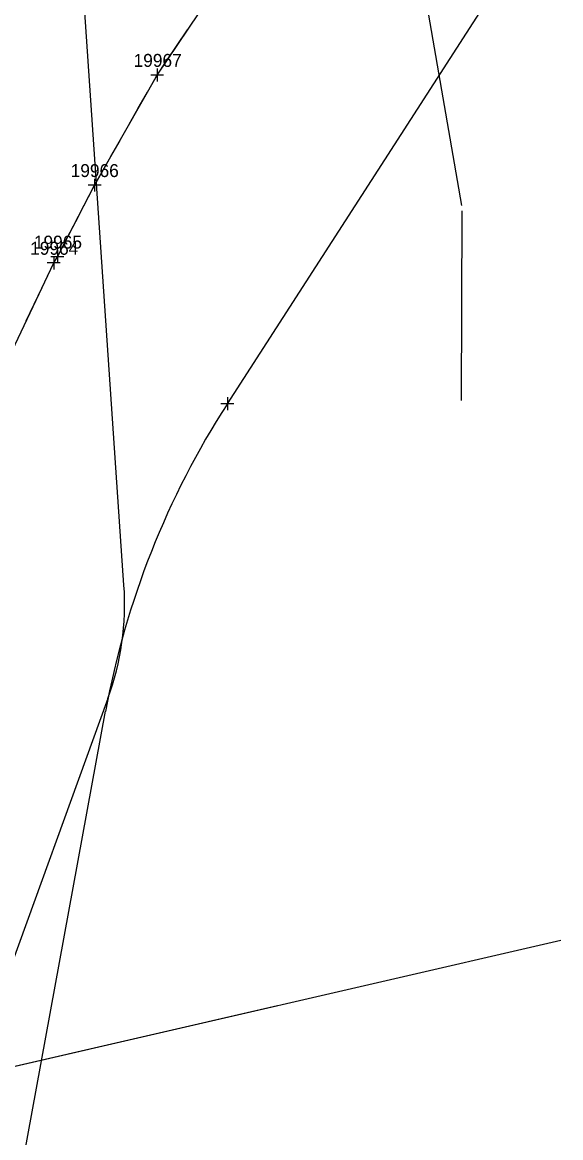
# Model space of a CAD drawing. Extents: x 472216 to 481979, y 489069 to 507339.
# Drawn here: x 481315.2 to 481460.8, y 492308.8 to 492610.4 of the extents above; entities that cross this region are included whole.
import ezdxf

# ---------------------------------------------------------------- set-up
doc = ezdxf.new("R2010")
doc.units = 0
for name, color, linetype in [('Prop Drainage Structure Box Number Symbol CELL', 7, 'Continuous'), ('Prop Drainage Structure Pipe RCP 24in Class III', 7, 'Continuous'), ('Sheet Block Title CELL', 7, 'Continuous'), ('Sheet Plot Border Inside CELL', 7, 'Continuous'), ('Sheet Plot Border Outside CELL', 7, 'Continuous')]:
    doc.layers.add(name, color=color, linetype=linetype)

msp = doc.modelspace()

# ---------------------------------------------------------------- linework, layer by layer
at = {"layer": 'Prop Drainage Structure Box Number Symbol CELL'}
for p, q in [((481342.72, 492458.26), (481328.23, 492671.3)), ((481338.39, 492427.57), (481290.33, 492295.25))]:
    msp.add_line(p, q, dxfattribs=at)
msp.add_arc((481267.9, 492453.17), 75, 340.0379, 3.8924, dxfattribs=at)
at = {"layer": 'Prop Drainage Structure Pipe RCP 24in Class III'}
for p, q in [((481434.09, 492560.85), (481424.39, 492617.09)), ((481434.04, 492508.12), (481434.2, 492559.47))]:
    msp.add_line(p, q, dxfattribs=at)
at = {"layer": 'Sheet Block Title CELL'}
for q in [(481460.84, 492362.23), (481384.27, 492344.58)]:
    msp.add_line((481238.1, 492310.89), q, dxfattribs=at)
at = {"layer": 'Sheet Plot Border Inside CELL'}
for p, q in [((481351.7, 492596.16), (481369.23, 492622.22)), ((481370.69, 492507.28), (481446.02, 492624.1)), ((481351.7, 492597.91), (481351.7, 492594.41)), ((481334.77, 492566.37), (481351.7, 492596.16)), ((481353.45, 492596.16), (481349.95, 492596.16)), ((481334.77, 492568.12), (481334.77, 492564.62)), ((481324.73, 492547.02), (481334.77, 492566.37)), ((481336.52, 492566.37), (481333.02, 492566.37)), ((481326.48, 492547.02), (481322.98, 492547.02)), ((481323.72, 492547.11), (481323.72, 492543.61)), ((481323.72, 492545.36), (481324.73, 492547.02)), ((481324.73, 492548.77), (481324.73, 492545.27)), ((481305.03, 492505.94), (481323.72, 492545.36)), ((481325.47, 492545.36), (481321.97, 492545.36)), ((481372.44, 492507.28), (481368.94, 492507.28)), ((481370.69, 492509.03), (481370.69, 492505.53)), ((481298.89, 492212.12), (481337.76, 492424.11))]:
    msp.add_line(p, q, dxfattribs=at)
msp.add_arc((481563.98, 492382.63), 230, 147.184, 169.6114, dxfattribs=at)
msp.add_arc((481563.98, 492382.63), 230, 147.184, 169.6114, dxfattribs=at)
at = {"layer": 'Sheet Plot Border Outside CELL'}
for p, q in [((481357.1, 492604.19), (481359.89, 492608.34)), ((481354.31, 492600.04), (481357.1, 492604.19)), ((481351.54, 492595.88), (481354.31, 492600.04)), ((481349.07, 492591.53), (481351.54, 492595.88)), ((481346.6, 492587.19), (481349.07, 492591.53)), ((481344.13, 492582.84), (481346.6, 492587.19)), ((481339.19, 492574.14), (481341.66, 492578.49)), ((481336.72, 492569.8), (481339.19, 492574.14)), ((481334.28, 492565.43), (481336.72, 492569.8)), ((481331.98, 492560.99), (481334.28, 492565.43)), ((481329.68, 492556.55), (481331.98, 492560.99)), ((481327.38, 492552.12), (481329.68, 492556.55)), ((481325.07, 492547.68), (481327.38, 492552.12)), ((481320.59, 492538.75), (481322.73, 492543.26)), ((481318.45, 492534.23), (481320.59, 492538.75)), ((481316.3, 492529.71), (481318.45, 492534.23))]:
    msp.add_line(p, q, dxfattribs=at)

# ---------------------------------------------------------------- texts
at = {"layer": 'Sheet Plot Border Inside CELL'}
for s, p in [('19967', (481345.33, 492598.36)), ('19966', (481328.32, 492568.57)), ('19965', (481318.36, 492549.22)), ('19964', (481317.36, 492547.56))]:
    msp.add_text(s, height=3.5, dxfattribs=at).set_placement(p)

doc.saveas('drawing.dxf')
